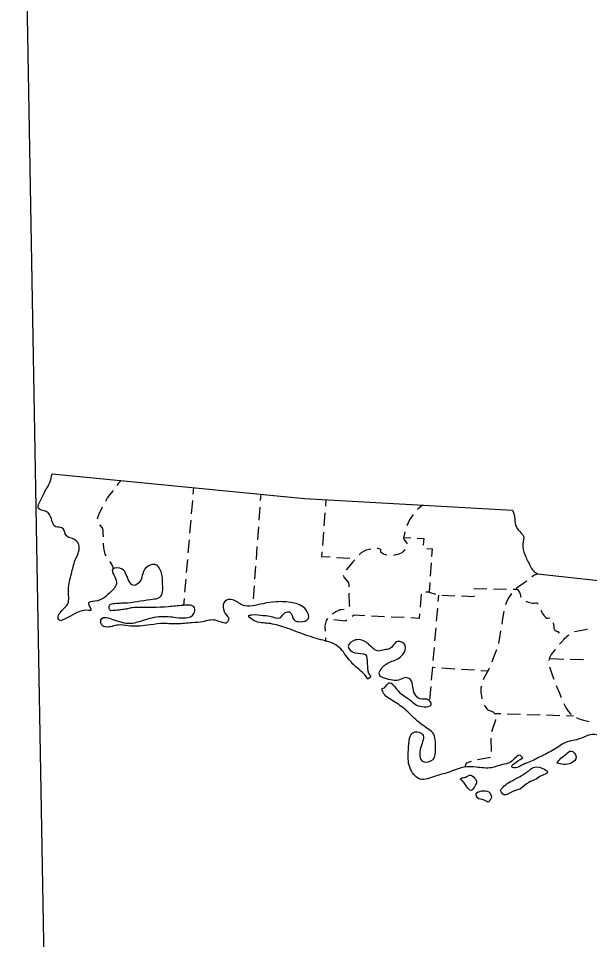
# Model space of a CAD drawing. Extents: x 2480962 to 2688785, y 277103 to 599240.
# Drawn here: x 2601597 to 2612475, y 341843 to 359405 of the extents above; entities that cross this region are included whole.
import ezdxf

# ---------------------------------------------------------------- set-up
doc = ezdxf.new("R2010")
doc.units = 0
doc.layers.add('Divided_Highway', color=7, linetype='Continuous')
doc.layers.add('Hard_Surfaced_Road', color=7, linetype='Continuous')

msp = doc.modelspace()

# ---------------------------------------------------------------- linework, layer by layer
at = {"layer": 'Divided_Highway'}
msp.add_line((2602395.757, 323860.573), (2601597.398, 369311.486), dxfattribs=at)
at = {"layer": 'Hard_Surfaced_Road'}
for p, q in [((2602236.892, 350723.727), (2607048.511, 350253.657)), ((2607048.511, 350253.657), (2611009.778, 350031.826)), ((2611485.131, 348817.037), (2613291.127, 348620.452)), ((2608249.065, 346813.719), (2608306.305, 346853.347))]:
    msp.add_line(p, q, dxfattribs=at)
for points in [[(2603555.834, 350594.873), (2603537.537, 350578.491), (2603504.453, 350541.951), (2603488.653, 350523.023), (2603473.501, 350501.291)], [(2603398.026, 350401.81), (2603397.22, 350400.802), (2603335.484, 350327.601), (2603295.158, 350270.025), (2603254.86, 350197.857)], [(2604932.177, 350460.412), (2604921.627, 350335.858)], [(2604911.077, 350211.304), (2604889.976, 349962.196)], [(2606211.16, 350335.462), (2606202.343, 350210.773)], [(2607454.745, 350230.908), (2607445.192, 350106.274)], [(2603194.81, 350088.23), (2603192.878, 350084.643), (2603132.72, 349966.785), (2603109.014, 349905.225), (2603097.049, 349859.116)], [(2606193.526, 350086.084), (2606175.893, 349836.707)], [(2609292.446, 350127.997), (2609200.295, 350043.539)], [(2604879.426, 349837.642), (2604858.325, 349588.534)], [(2607435.639, 349981.64), (2607416.532, 349732.371)], [(2609118.694, 349949.811), (2609047.251, 349848.21), (2608996.884, 349732.938)], [(2603141.104, 349751.478), (2603182.127, 349706.021), (2603196.691, 349682.454), (2603201.223, 349669.939), (2603203.442, 349656.826), (2603205.369, 349623.848), (2603206.683, 349590.835), (2603208.504, 349522.477)], [(2606167.076, 349712.018), (2606149.442, 349462.641)], [(2607406.979, 349607.737), (2607387.872, 349358.468)], [(2608955.758, 349615.291), (2608947.535, 349584.067), (2608934.075, 349493.094), (2608933.955, 349488.643), (2608935.266, 349479.95), (2608943.02, 349463.286), (2608997.423, 349401.686), (2609002.209, 349390.747)], [(2608943.415, 349509.64), (2609068.186, 349502.085)], [(2609192.957, 349494.53), (2609316.219, 349487.067), (2609307.205, 349360.876)], [(2603213.672, 349397.602), (2603214.005, 349392.742), (2603219.936, 349302.082), (2603222.158, 349279.523), (2603227.197, 349246.034), (2603235.132, 349213.164), (2603244.156, 349189.183), (2603263.366, 349156.045)], [(2604847.775, 349463.98), (2604826.674, 349214.872)], [(2606140.625, 349337.952), (2606122.992, 349088.575)], [(2607378.319, 349233.834), (2607371.57, 349145.788), (2607533.029, 349137.034)], [(2607657.846, 349130.267), (2607907.479, 349116.732)], [(2608308.319, 349283.386), (2608277.147, 349278.479), (2608222.967, 349264.288), (2608171.788, 349243.02), (2608125.976, 349213.164), (2608087.472, 349177.722)], [(2608617.278, 349173.025), (2608588.617, 349178.021), (2608547.632, 349191.27), (2608511.539, 349213.164), (2608505.607, 349220.716), (2608502.297, 349230.319), (2608500.675, 349241.191), (2608498.752, 349263.599), (2608497.278, 349271.22), (2608493.023, 349280.782), (2608485.131, 349287.108), (2608467.148, 349293.108), (2608448.521, 349296.4), (2608439.014, 349297.186), (2608432.397, 349297.39)], [(2608956.743, 349278.159), (2608932.36, 349246.333), (2608897.103, 349218.446), (2608845.13, 349193.345), (2608789.697, 349175.076), (2608761.217, 349169.019), (2608741.655, 349166.266)], [(2609373.901, 349301.541), (2609477.199, 349293.89), (2609467.009, 349147.826)], [(2603336.209, 349054.575), (2603346.047, 349038.868), (2603384.369, 348972.031), (2603391.516, 348954.561), (2603395.29, 348941.367), (2603397.016, 348931.443), (2603397.598, 348923.994), (2603397.646, 348921.201), (2603397.025, 348911.434), (2603395.08, 348901.689)], [(2604816.124, 349090.318), (2604795.023, 348841.21)], [(2606114.175, 348963.886), (2606096.542, 348714.509)], [(2608003.525, 349085.267), (2607968.852, 349045.394), (2607919.99, 348986.051), (2607846.319, 348900.847), (2607841.817, 348894.659)], [(2608032.296, 349109.965), (2608032.374, 349109.961)], [(2609458.309, 349023.129), (2609440.909, 348773.735)], [(2607784.748, 348785.547), (2607785.769, 348776.941), (2607795.699, 348754.396), (2607872.414, 348665.053), (2607883.696, 348643.927), (2607886.967, 348632.937), (2607888.3, 348621.615), (2607888.717, 348596.532), (2607888.807, 348583.989), (2607888.833, 348571.446), (2607888.829, 348569.496)], [(2611485.131, 348817.037), (2611455.912, 348805.736), (2611427.656, 348791.992), (2611374.714, 348759.247)], [(2604784.473, 348716.656), (2604763.372, 348467.548)], [(2609432.209, 348649.038), (2609419.246, 348463.229), (2609355.567, 348465.998)], [(2611280.601, 348677.053), (2611203.277, 348623.284), (2611120.694, 348568.798), (2611084.451, 348540.83), (2611076.497, 348533.085)], [(2606087.725, 348589.82), (2606070.092, 348340.443)], [(2607888.089, 348444.499), (2607888.146, 348434.14), (2607888.3, 348420.911), (2607889.308, 348391.837), (2607898.193, 348275.598), (2607899.371, 348253.818), (2607899.894, 348237.487), (2607900.037, 348225.241), (2607899.984, 348216.058), (2607899.615, 348202.286), (2607899.212, 348194.914)], [(2609268.038, 348429.29), (2609248.864, 348180.026)], [(2609419.246, 348463.229), (2609539.145, 348427.884)], [(2610281.553, 348521.382), (2610282.104, 348534.06), (2610519.39, 348530.689)], [(2610644.377, 348528.913), (2610894.352, 348525.362)], [(2610989.715, 348443.267), (2610988.652, 348442.037), (2610936.517, 348366.377), (2610896.156, 348282.821), (2610875.841, 348222.449)], [(2611019.339, 348523.587), (2611072.808, 348522.827), (2611076.277, 348526.157), (2611081.77, 348527.312), (2611084.425, 348527.391), (2611089.559, 348526.633), (2611099.166, 348521.882), (2611107.971, 348513.657), (2611123.565, 348490.782), (2611141.821, 348457.882), (2611146.826, 348448.101), (2611153.385, 348427), (2611157.996, 348405.006), (2611162.093, 348388.759), (2611168.229, 348373.375), (2611168.919, 348372.265)], [(2604752.822, 348342.994), (2604741.849, 348213.45)], [(2609597.354, 348410.724), (2609586.84, 348286.167)], [(2609661.625, 348408.377), (2609911.459, 348399.255)], [(2610036.376, 348394.694), (2610275.665, 348385.958), (2610276.123, 348396.5)], [(2611262.315, 348293.503), (2611273.535, 348288.555), (2611311.704, 348275.972), (2611390.06, 348257.178), (2611396.034, 348256.307), (2611399.125, 348256.125), (2611402.277, 348256.092), (2611408.729, 348256.409), (2611422.031, 348258.136), (2611448.583, 348262.454), (2611454.097, 348262.941), (2611458.765, 348263.084), (2611462.709, 348262.946), (2611469.239, 348261.996), (2611477.967, 348258.496), (2611485.131, 348251.897), (2611495.069, 348236.871)], [(2607803.163, 348137.562), (2607747.755, 348132.611), (2607721.273, 348127.843), (2607698.159, 348119.854), (2607641.943, 348090.004), (2607588.243, 348055.348), (2607576.086, 348045.82)], [(2609576.326, 348161.61), (2609555.297, 347912.496)], [(2610845.571, 348101.3), (2610814.086, 347921.838), (2610802.569, 347855.026)], [(2611549.071, 348124.218), (2611551.047, 348119.803), (2611574.919, 348067.037), (2611591.92, 348039.066), (2611613.399, 348013.905), (2611638.085, 347991.543), (2611664.708, 347971.967), (2611669.06, 347969.792), (2611673.836, 347968.666), (2611676.36, 347968.446), (2611677.652, 347968.412), (2611682.993, 347968.732), (2611718.149, 347977.071)], [(2607484.695, 347961.238), (2607461.372, 347927.773), (2607443.337, 347877.622), (2607435.212, 347822.879), (2607433.974, 347794.212), (2607437.227, 347722.408)], [(2607851.117, 347931.1), (2607828.755, 347915.894), (2607607.265, 347941.438)], [(2608196.88, 348015.702), (2607989.736, 348025.361), (2607954.483, 348001.389)], [(2608571.473, 347998.234), (2608321.744, 348009.879)], [(2608946.066, 347980.766), (2608696.337, 347992.411)], [(2609239.276, 348055.394), (2609232.508, 347967.408), (2609070.93, 347974.943)], [(2609544.783, 347787.939), (2609523.754, 347538.825)], [(2610781.443, 347731.825), (2610760.528, 347599.289), (2610748.888, 347529.26), (2610740.196, 347485.276)], [(2611779.18, 347882.458), (2611780.905, 347876.897), (2611787.647, 347845.163), (2611792.183, 347812.831), (2611797.682, 347780.842), (2611801.783, 347765.27), (2611807.314, 347750.136), (2611812.537, 347742.02), (2611819.879, 347735.827), (2611838.6, 347726.982), (2611858.844, 347719.15), (2611868.089, 347714.224), (2611875.976, 347707.883), (2611898.903, 347685.346)], [(2612435.227, 347753.489), (2612432.735, 347753.147), (2612224.567, 347718.446), (2612189.466, 347708.644)], [(2607442.883, 347597.536), (2607444.749, 347556.342), (2607443.328, 347528.103)], [(2612080.878, 347648.789), (2612037.949, 347617.303), (2611904.011, 347473.164)], [(2611985.475, 347595.307), (2612004.599, 347571.395)], [(2609513.24, 347414.268), (2609492.212, 347165.154)], [(2611821.801, 347379.023), (2611813.287, 347369.115), (2611745.094, 347275.172), (2611718.972, 347225.946), (2611704.864, 347188.37), (2611699.048, 347164.069)], [(2610705.028, 347365.593), (2610666.075, 347268.792), (2610640.06, 347206.122), (2610611.553, 347133.732)], [(2609481.698, 347040.597), (2609460.669, 346791.483)], [(2609534.273, 347024.635), (2609480.64, 347028.076)], [(2611712.228, 347041.626), (2611762.359, 346887.374), (2611794.258, 346805.567)], [(2611982.869, 347185.479), (2611732.973, 347192.686)], [(2612357.713, 347174.667), (2612107.817, 347181.875)], [(2609908.504, 347000.626), (2609659.017, 347016.632)], [(2610282.735, 346976.617), (2610033.248, 346992.623)], [(2610532.223, 346960.611), (2610407.479, 346968.614)], [(2610564.487, 347017.943), (2610543.499, 346975.186), (2610490.302, 346886.9), (2610465.764, 346841.686), (2610447.101, 346797.624)], [(2610414.115, 346677.242), (2610407.666, 346640.981), (2610404.838, 346615.976), (2610404.07, 346603.4), (2610403.705, 346590.789), (2610403.668, 346584.473), (2610403.871, 346571.827), (2610405.318, 346546.512), (2610408.018, 346521.234), (2610414.666, 346480.435), (2610423.511, 346440.277), (2610426.47, 346430.108)], [(2611839.958, 346689.223), (2611901.347, 346540.187), (2611936.214, 346458.501)], [(2609450.155, 346666.926), (2609429.126, 346417.812)], [(2611986.834, 346344.24), (2612031.104, 346252.672), (2612068.391, 346195.165), (2612113.652, 346144.503), (2612123.123, 346137.432)], [(2610470.912, 346313.636), (2610486.243, 346284.844), (2610518.581, 346239.573), (2610532.793, 346226.658), (2610549.846, 346217.128), (2610626.499, 346189.497), (2610642.778, 346179.374), (2610655.905, 346165.629), (2610657.57, 346162.722)], [(2610658.798, 346154.763), (2610783.744, 346151.084)], [(2610908.69, 346147.405), (2611158.582, 346140.046)], [(2610680.96, 346041.37), (2610682.189, 346028.838), (2610604.638, 345804.454)], [(2611283.528, 346136.367), (2611533.42, 346129.008)], [(2611658.366, 346125.328), (2611908.258, 346117.969)], [(2612033.204, 346114.29), (2612172.223, 346110.196)], [(2612229.497, 346072.66), (2612229.943, 346072.434), (2612295.437, 346048.196), (2612361.891, 346028.305), (2612468.311, 345999.315)], [(2610595.725, 345681.182), (2610599.246, 345431.207)], [(2610589.604, 345315.511), (2610344.065, 345268.493)], [(2610223.125, 345237.465), (2610124.342, 345208.196), (2610098.585, 345130.418)]]:
    msp.add_lwpolyline(points, dxfattribs=at)
for points in [[(2602405.906, 347919.15), (2602363.653, 347945.559), (2602427.033, 348119.854), (2602537.949, 348246.615), (2602548.512, 348515.981), (2602606.611, 348817.037), (2602680.554, 349081.122), (2602754.498, 349329.361), (2602664.709, 349471.967), (2602511.54, 349540.629), (2602427.033, 349693.798), (2602310.836, 349709.643), (2602226.329, 349862.812), (2602125.977, 350005.417), (2601978.09, 350058.234), (2602030.906, 350237.812), (2602125.977, 350427.953), (2602194.639, 350554.713), (2602236.892, 350723.727)], [(2611009.778, 350031.826), (2611046.75, 349899.784), (2611067.877, 349746.615), (2611147.102, 349619.854), (2611215.764, 349535.347), (2611205.201, 349387.46), (2611242.173, 349181.474), (2611342.525, 348970.206), (2611405.905, 348869.854), (2611485.131, 348817.037)], [(2603680.831, 348261.936), (2604180.554, 348336.404), (2604291.47, 348368.094), (2604344.286, 348616.333), (2604323.16, 348827.601), (2604203.188, 348991.424), (2604000.977, 348901.544), (2603911.188, 348669.15), (2603800.272, 348595.206), (2603652.385, 348795.911), (2603573.16, 348906.826), (2603393.582, 348906.826), (2603467.526, 348653.305), (2603361.892, 348479.009), (2603050.273, 348294.15), (2602928.794, 348251.897), (2602976.329, 348119.854), (2602928.794, 348119.854), (2602717.526, 348077.601), (2602548.512, 347987.812), (2602405.906, 347919.15)], [(2603800.272, 348172.671), (2603745.328, 348165.189), (2603696.955, 348157.127), (2603652.613, 348143.018), (2603606.256, 348138.987), (2603549.82, 348128.909), (2603511.525, 348124.878), (2603455.089, 348118.832), (2603396.638, 348116.816), (2603352.296, 348112.785), (2603338.188, 348134.956), (2603326.094, 348153.096), (2603326.094, 348181.314), (2603328.11, 348195.423), (2603338.188, 348221.625), (2603358.343, 348237.749), (2603398.654, 348247.827), (2603461.136, 348255.889), (2603515.556, 348253.874), (2603565.945, 348259.92), (2603618.349, 348261.936), (2603646.567, 348259.92), (2603680.831, 348261.936)], [(2608249.065, 346813.719), (2608242.173, 346825.84), (2608025.624, 347042.39), (2607883.018, 347195.559), (2607677.032, 347438.516), (2607360.131, 347559.995), (2607006.258, 347670.911), (2606631.258, 347808.235), (2606323.115, 347875.252), (2606051.381, 347944.091), (2605986.892, 348019.502), (2606044.99, 348035.347), (2606257.899, 348023.799), (2606383.019, 348008.939), (2606578.441, 347977.249), (2606678.793, 348077.601), (2606763.3, 348088.164), (2606847.807, 347940.277), (2606969.286, 347903.305), (2607117.173, 347956.122), (2607069.638, 348135.699), (2606816.117, 348262.46), (2606504.497, 348283.587), (2606261.54, 348246.615), (2605865.413, 348220.206), (2605675.272, 348320.559), (2605532.667, 348294.15), (2605500.976, 348140.981), (2605585.483, 347993.094), (2605606.61, 347971.967)], [(2605606.61, 347971.967), (2605569.638, 347887.46), (2605353.089, 347929.714), (2605110.131, 347903.305), (2604904.146, 347882.178), (2604618.934, 347861.052), (2604302.033, 347866.333), (2604053.794, 347834.643), (2603863.653, 347818.798), (2603689.357, 347824.08), (2603499.216, 347839.925), (2603261.54, 347802.953), (2603187.596, 347839.925), (2603166.47, 347929.714), (2603610.132, 347882.178), (2603863.653, 347898.023), (2604185.836, 347987.812), (2604534.427, 347993.094), (2604777.385, 347977.249), (2604941.117, 348056.474), (2604951.681, 348167.39), (2604735.131, 348214.925), (2604455.202, 348188.516), (2603800.272, 348172.671)], [(2608516.821, 346625.136), (2608574.92, 346651.545), (2608654.145, 346736.052), (2608828.441, 346582.883), (2608944.638, 346487.812), (2609076.68, 346392.742), (2609182.314, 346313.517), (2609324.92, 346281.826), (2609456.962, 346318.798), (2609414.708, 346408.587), (2609245.694, 346429.714), (2609145.342, 346530.066), (2609108.37, 346662.108), (2609066.117, 346799.432), (2608965.765, 346836.404), (2608839.004, 346788.869), (2608722.807, 346788.869), (2608569.638, 346825.84), (2608479.849, 346878.657), (2608564.356, 347068.798), (2608712.244, 347148.024), (2608918.229, 347274.784), (2608960.483, 347454.361), (2608823.159, 347528.305), (2608664.708, 347385.7), (2608569.638, 347369.854), (2608448.159, 347343.446), (2608326.68, 347417.39), (2608242.173, 347496.615), (2608020.342, 347554.714), (2607877.737, 347427.953), (2608004.497, 347311.756), (2608205.201, 347274.784), (2608242.173, 347105.77), (2608266.677, 346923.797), (2608306.305, 346853.347)], [(2611203.54, 345307.862), (2611157.666, 345352.249), (2610972.807, 345225.489), (2610814.356, 345177.953), (2610608.37, 345119.855), (2610317.877, 345130.418), (2610085.483, 345130.418), (2609784.427, 345030.066), (2609541.469, 344961.404), (2609240.413, 344903.306), (2609050.272, 345130.418), (2609023.863, 345452.601), (2609155.905, 345806.474), (2609293.229, 345753.658), (2609261.539, 345510.7), (2609309.074, 345236.052), (2609493.934, 345278.305), (2609541.469, 345489.573), (2609488.652, 345785.348), (2609383.018, 345869.855), (2609229.849, 345980.77), (2608981.61, 346213.164), (2608749.215, 346382.179), (2608559.075, 346530.066), (2608516.821, 346625.136)], [(2612868.933, 345949.08), (2612927.032, 345864.573), (2612990.412, 345753.658), (2612979.849, 345595.207), (2612905.905, 345542.39), (2612789.708, 345600.489), (2612673.511, 345716.686), (2612467.525, 345743.094), (2612409.426, 345721.967), (2612229.849, 345653.305), (2612081.961, 345621.615), (2611817.877, 345479.01), (2611564.356, 345341.686), (2611321.398, 345225.489), (2611184.074, 345167.39), (2611062.595, 345119.855), (2611009.778, 345125.136), (2611203.54, 345307.862)], [(2611854.849, 345209.644), (2611976.328, 345183.235), (2612129.497, 345209.644), (2612219.285, 345325.841), (2612124.215, 345436.756), (2612034.426, 345383.939), (2611928.792, 345299.432), (2611854.849, 345209.644)], [(2610777.384, 344686.756), (2610846.046, 344602.249), (2611004.497, 344660.348), (2611157.666, 344718.446), (2611316.116, 344839.925), (2611458.722, 344903.306), (2611569.638, 344971.967), (2611669.99, 345019.503), (2611485.131, 345135.7), (2611316.116, 345061.756), (2611131.257, 344940.277), (2610972.807, 344855.77), (2610851.328, 344771.263), (2610777.384, 344686.756)], [(2610011.539, 344903.306), (2610053.793, 344866.334), (2610085.483, 344829.362), (2610138.3, 344755.418), (2610217.525, 344686.756), (2610280.905, 344755.418), (2610323.159, 344850.489), (2610286.187, 344919.151), (2610185.835, 344977.249), (2610122.455, 344940.277), (2610064.356, 344929.714), (2610011.539, 344903.306)], [(2610418.229, 344676.193), (2610317.877, 344623.376), (2610339.004, 344544.151), (2610465.764, 344501.897), (2610555.553, 344470.207), (2610571.398, 344491.334), (2610603.088, 344538.869), (2610555.553, 344660.348), (2610418.229, 344676.193)]]:
    msp.add_spline(points, degree=3, dxfattribs=at)

doc.saveas('drawing.dxf')
